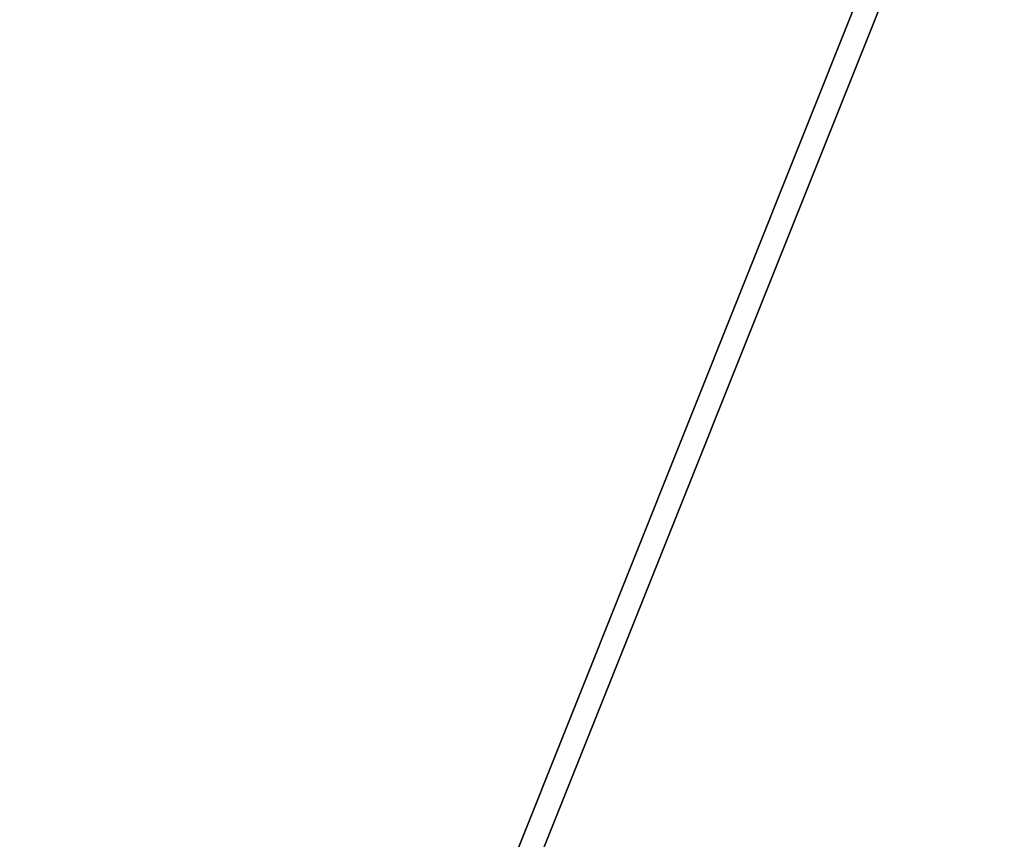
# Model space of a CAD drawing. Header units: millimetres. Extents: x -125 to 171, y -35 to 1363.
# Tile 717 of 1056: x -53.800746 to -53.799775, y 1225.698448 to 1225.699256. Entities that reach past the tile are written whole.
import ezdxf

# ---------------------------------------------------------------- set-up
doc = ezdxf.new("R2010")
doc.units = ezdxf.units.MM
doc.header["$LTSCALE"] = 65.185185
for name, color, linetype in [('2575', 7, 'CONTINUOUS'), ('2576', 7, 'CONTINUOUS'), ('2595', 7, 'CONTINUOUS'), ('2596', 7, 'CONTINUOUS')]:
    doc.layers.add(name, color=color, linetype=linetype)

msp = doc.modelspace()

# ---------------------------------------------------------------- linework, layer by layer
at = {"layer": '2575', "linetype": 'CONTINUOUS'}
for points in [[(-53.79960508, 1225.7, 341.43882581), (-54.79967065, 1225.7, 342.16541598), (-53.79963524, 1223.2, 341.43886732), (-53.79960508, 1225.7, 341.43882581)], [(-54.79967065, 1225.7, 342.16541598), (-54.79962186, 1223.2, 342.16540013), (-53.79963524, 1223.2, 341.43886732), (-54.79967065, 1225.7, 342.16541598)]]:
    msp.add_3dface(points, dxfattribs=at)
at = {"layer": '2576', "linetype": 'CONTINUOUS'}
for points in [[(-54.79965041, 1225.7, 338.36117016), (-53.79963013, 1225.7, 339.08771928), (-54.79964767, 1223.2, 338.36117105), (-54.79965041, 1225.7, 338.36117016)], [(-53.79963013, 1225.7, 339.08771928), (-53.79963013, 1223.2, 339.08771928), (-54.79964767, 1223.2, 338.36117105), (-53.79963013, 1225.7, 339.08771928)]]:
    msp.add_3dface(points, dxfattribs=at)
at = {"layer": '2595', "linetype": 'CONTINUOUS'}
for points in [[(-53.79963013, 1225.7, 260.91228072), (-54.79965041, 1225.7, 261.63882984), (-53.79963013, 1223.2, 260.91228072), (-53.79963013, 1225.7, 260.91228072)], [(-53.79963013, 1223.2, 260.91228072), (-54.79965041, 1225.7, 261.63882984), (-54.79964767, 1223.2, 261.63882895), (-53.79963013, 1223.2, 260.91228072)]]:
    msp.add_3dface(points, dxfattribs=at)
at = {"layer": '2596', "linetype": 'CONTINUOUS'}
for points in [[(-54.79967065, 1225.7, 257.83458402), (-53.79960508, 1225.7, 258.56117419), (-54.79962186, 1223.2, 257.83459987), (-54.79967065, 1225.7, 257.83458402)], [(-53.79960508, 1225.7, 258.56117419), (-53.79963524, 1223.2, 258.56113268), (-54.79962186, 1223.2, 257.83459987), (-53.79960508, 1225.7, 258.56117419)]]:
    msp.add_3dface(points, dxfattribs=at)

doc.saveas('drawing.dxf')
